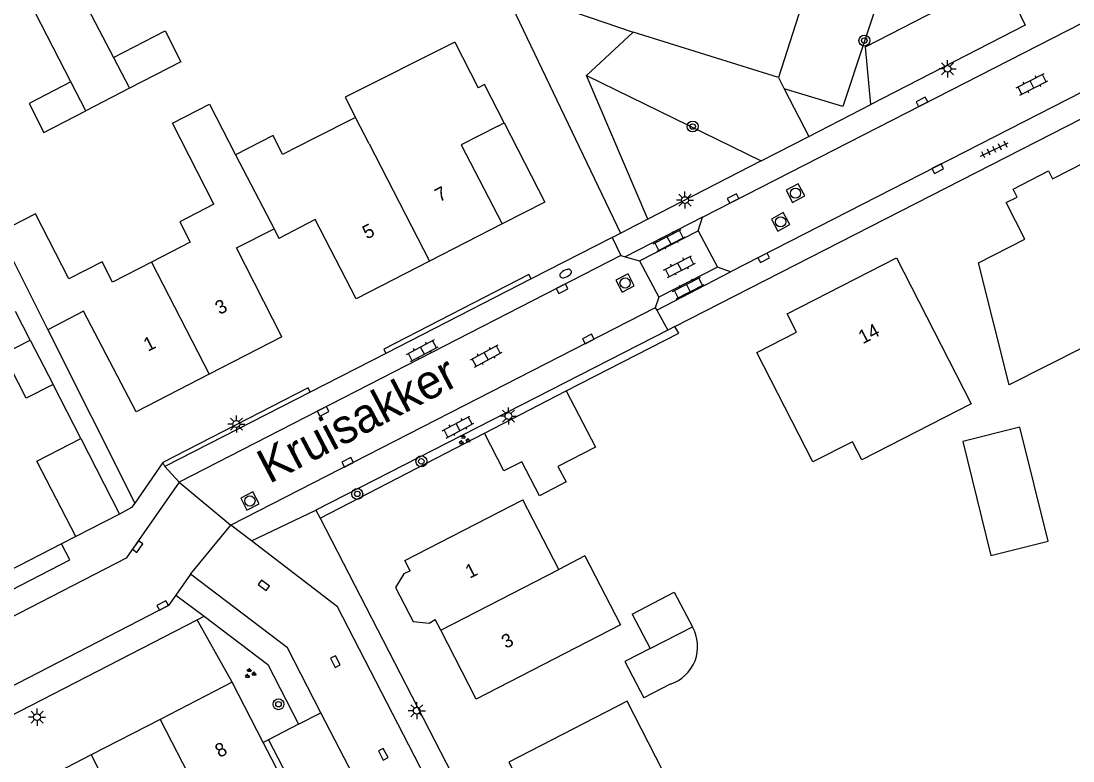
# Model space of a CAD drawing. Extents: x 137999 to 141000, y 397500 to 400501.
# Drawn here: x 138399.1 to 138476, y 400338.7 to 400392.8 of the extents above; entities that cross this region are included whole.
import ezdxf

# ---------------------------------------------------------------- set-up
doc = ezdxf.new("R2010")
doc.units = 0
for name, color, linetype in [('gg-afsc-erfafscheiding', 7, 'Continuous'), ('gg-afsc-hekwerk', 7, 'Continuous'), ('gg-afsc-muur', 7, 'Continuous'), ('gg-anno-huisnummerreeks BGT', 7, 'Continuous'), ('gg-anno-openbare ruimte label', 7, 'Continuous'), ('gg-bbg-bijgebouw', 7, 'Continuous'), ('gg-bbg-gedigitaliseerde bebouwing', 7, 'Continuous'), ('gg-bbg-gedigitaliseerde bijgebouw', 7, 'Continuous'), ('gg-bbg-hoofdgebouw', 7, 'Continuous'), ('gg-bbg-luifel en loopbrug', 7, 'Continuous'), ('gg-bbg-onder overbouw', 7, 'Continuous'), ('gg-bbg-pand overbouw', 7, 'Continuous'), ('gg-bbg-tussenscheiding', 7, 'Continuous'), ('gg-knt-verharding', 7, 'Continuous'), ('gg-knt-verharding nz', 7, 'Continuous'), ('gt-grn-groengrens', 7, 'Continuous'), ('gt-grn-weggrens', 7, 'Continuous'), ('gt-symb-boom', 7, 'Continuous'), ('gt-symb-brandkraan', 7, 'Continuous'), ('gt-symb-groenvak', 7, 'Continuous'), ('gt-symb-klinker verharding', 7, 'Continuous'), ('gt-symb-kolk', 7, 'Continuous'), ('gt-symb-lichtmast', 7, 'Continuous'), ('gt-symb-rioolschacht', 7, 'Continuous'), ('gt-symb-tegel verharding', 7, 'Continuous')]:
    doc.layers.add(name, color=color, linetype=linetype)

# ---------------------------------------------------------------- blocks, each defined once
blk = doc.blocks.new('gt0-KOLK')
at = {"layer": 'gt-symb-kolk'}
blk.add_lwpolyline([(0, 0), (0.375, 0), (0.375, 0.4), (-0.375, 0.4), (-0.375, 0), (0, 0)], dxfattribs=at)
blk = doc.blocks.new('gt0-LMAST')
at = {"layer": 'gt-symb-lichtmast'}
for p, q in [((-0.182, 0.173), (-0.447, 0.438)), ((-0.005, 0.246), (-0.005, 0.621)), ((0.172, 0.173), (0.437, 0.438)), ((-0.255, -0.004), (-0.63, -0.004)), ((-0.182, -0.181), (-0.447, -0.446)), ((-0.005, -0.254), (-0.005, -0.629)), ((0.437, -0.446), (0.172, -0.181)), ((0.245, -0.004), (0.62, -0.004))]:
    blk.add_line(p, q, dxfattribs=at)
blk.add_circle((-0.005, -0.004), 0.25, dxfattribs=at)
blk = doc.blocks.new('gt0-TEG1')
at = {"layer": 'gt-symb-tegel verharding'}
for p, q in [((-1.125, 0), (1.125, 0)), ((-0.9, -0.25), (-0.9, 0.25)), ((-0.45, -0.25), (-0.45, 0.25)), ((0, -0.25), (0, 0.25)), ((0.45, -0.25), (0.45, 0.25)), ((0.9, -0.25), (0.9, 0.25))]:
    blk.add_line(p, q, dxfattribs=at)
blk = doc.blocks.new('gt0-KL1')
at = {"layer": 'gt-symb-klinker verharding'}
for p, q in [((-1.15, 0.3), (1.15, 0.3)), ((-1, -0.3), (-1, 0.3)), ((-0.5, 0.3), (-0.5, 0.45)), ((0, -0.3), (0, 0.3)), ((0.5, 0.3), (0.5, 0.45)), ((1, -0.3), (1, 0.3)), ((-1.15, -0.3), (1.15, -0.3)), ((-0.5, -0.45), (-0.5, -0.3)), ((0.5, -0.45), (0.5, -0.3))]:
    blk.add_line(p, q, dxfattribs=at)
blk = doc.blocks.new('gt0-BOOM')
at = {"layer": 'gt-symb-boom'}
for radius in [0.4, 0.2]:
    blk.add_circle((0, 0), radius, dxfattribs=at)
blk = doc.blocks.new('gt0-RS')
at = {"layer": 'gt-symb-rioolschacht'}
blk.add_lwpolyline([(-0.5, -0.5), (0.5, -0.5), (0.5, 0.5), (-0.5, 0.5)], close=True, dxfattribs=at)
blk.add_circle((0, 0), 0.375, dxfattribs=at)
blk = doc.blocks.new('gt0-GRVAK')
at = {"layer": 'gt-symb-groenvak'}
for p, q in [((-0.11, 0.189), (-0.228, 0.24)), ((-0.182, 0.153), (0.088, 0.153)), ((-0.091, 0.211), (-0.156, 0.322)), ((-0.047, 0.214), (-0.047, 0.393)), ((-0.004, 0.211), (0.061, 0.322)), ((0.015, 0.189), (0.133, 0.24)), ((0.262, -0.052), (0.197, 0.059)), ((0.305, -0.049), (0.305, 0.13)), ((0.349, -0.052), (0.414, 0.059)), ((-0.245, -0.228), (-0.363, -0.177)), ((-0.318, -0.264), (-0.047, -0.264)), ((-0.226, -0.206), (-0.291, -0.095)), ((-0.183, -0.203), (-0.183, -0.024)), ((-0.139, -0.206), (-0.074, -0.095)), ((-0.12, -0.228), (-0.002, -0.177)), ((0.243, -0.074), (0.125, -0.023)), ((0.17, -0.11), (0.441, -0.11)), ((0.368, -0.074), (0.486, -0.023))]:
    blk.add_line(p, q, dxfattribs=at)
blk = doc.blocks.new('gt0-BR')
at = {"layer": 'gt-symb-brandkraan'}
for centre, radius, start, end in [((-0.244, 0), 0.206, 107.56694, 252.43307), ((0.599, -2.664), 3, 106.89205, 107.56694), ((0, -0.691), 0.938, 73.10799, 106.89205), ((-0.599, -2.664), 3, 72.43309, 73.10799), ((0.244, 0), 0.206, 287.56695, 72.43309), ((0.599, 2.664), 3, 252.43307, 253.10797), ((0, 0.691), 0.938, 253.10797, 286.89206), ((-0.599, 2.664), 3, 286.89206, 287.56695)]:
    blk.add_arc(centre, radius, start, end, dxfattribs=at)

msp = doc.modelspace()

# ---------------------------------------------------------------- linework, layer by layer
at = {"layer": 'gg-afsc-erfafscheiding'}
for p, q in [((138399.74, 400369.51), (138398.676, 400371.596)), ((138401.02, 400370.26), (138407.387, 400357.579)), ((138403.44, 400362.3), (138401.411, 400366.249)), ((138420.938, 400356.474), (138432.96, 400362.69)), ((138414.52, 400344.47), (138411.944, 400349.04))]:
    msp.add_line(p, q, dxfattribs=at)
msp.add_lwpolyline([(138438.93, 400365.79), (138447.172, 400370.022), (138446.88, 400370.49)], dxfattribs=at)
at = {"layer": 'gg-afsc-hekwerk'}
msp.add_lwpolyline([(138418.3, 400426.999), (138429.779, 400404.82), (138442.912, 400377.331)], dxfattribs=at)
at = {"layer": 'gg-afsc-muur'}
msp.add_line((138402.03, 400354.59), (138396.24, 400351.61), dxfattribs=at)
at = {"layer": 'gg-bbg-bijgebouw'}
for p, q in [((138432.96, 400362.69), (138438.93, 400365.79)), ((138403.44, 400362.3), (138406.26, 400356.78)), ((138406.26, 400356.78), (138403.07, 400355.14)), ((138443.768, 400349.46), (138445.072, 400346.933)), ((138445.072, 400346.933), (138443.239, 400345.988)), ((138443.239, 400345.988), (138444.624, 400343.332))]:
    msp.add_line(p, q, dxfattribs=at)
for points in [[(138438.93, 400365.79), (138441.08, 400361.67), (138438.34, 400360.25), (138438.93, 400359.13), (138436.98, 400358.1), (138435.69, 400360.61), (138434.37, 400359.94), (138432.96, 400362.69)], [(138403.07, 400355.14), (138400.23, 400360.66), (138403.44, 400362.3)]]:
    msp.add_lwpolyline(points, dxfattribs=at)
at = {"layer": 'gg-bbg-gedigitaliseerde bebouwing'}
for p, q in [((138423.53, 400385.787), (138420.49, 400384.26)), ((138397.44, 400377.39), (138401.02, 400370.26)), ((138438.398, 400352.729), (138435.77, 400357.83)), ((138440.296, 400353.719), (138438.398, 400352.729))]:
    msp.add_line(p, q, dxfattribs=at)
for points in [[(138430.798, 400391.292), (138422.786, 400387.269), (138423.53, 400385.787)], [(138413.18, 400379.44), (138410.143, 400385.368), (138412.856, 400386.757), (138414.75, 400383.06)], [(138420.49, 400384.26), (138418.19, 400383.08), (138417.52, 400384.48), (138414.75, 400383.06)], [(138413.18, 400379.44), (138410.69, 400378.16), (138411.45, 400376.67), (138408.609, 400375.212)], [(138408.609, 400375.212), (138405.76, 400373.75), (138405, 400375.23), (138402.57, 400373.99), (138400.12, 400378.74), (138397.44, 400377.39)]]:
    msp.add_lwpolyline(points, dxfattribs=at)
at = {"layer": 'gg-bbg-gedigitaliseerde bijgebouw'}
for p, q in [((138403.81, 400386.28), (138402.719, 400388.4)), ((138407.01, 400387.93), (138403.81, 400386.28)), ((138399.74, 400369.51), (138401.411, 400366.249)), ((138446.555, 400344.339), (138444.624, 400343.332))]:
    msp.add_line(p, q, dxfattribs=at)
for points in [[(138402.719, 400388.4), (138399.7, 400394.27), (138402.87, 400395.89), (138405.835, 400390.189)], [(138405.835, 400390.189), (138409.6, 400392.125), (138410.764, 400389.861), (138407.01, 400387.93)], [(138401.411, 400366.249), (138399.445, 400365.246), (138397.78, 400368.51), (138399.74, 400369.51)], [(138472.122, 400363.138), (138467.958, 400362.097), (138470.008, 400353.755), (138474.185, 400354.804), (138472.122, 400363.138)], [(138443.768, 400349.46), (138446.845, 400351.065), (138448.17, 400348.523)]]:
    msp.add_lwpolyline(points, dxfattribs=at)
msp.add_arc((138445.677, 400347.081), 2.88, 287.74757, 30.03982, dxfattribs=at)
at = {"layer": 'gg-bbg-hoofdgebouw'}
for p, q in [((138430.798, 400391.292), (138432.504, 400387.963)), ((138434.25, 400378), (138428.937, 400375.271)), ((138417.582, 400377.648), (138417.93, 400376.95)), ((138418.15, 400369.74), (138412.821, 400367.003)), ((138440.296, 400353.719), (138442.922, 400348.67)), ((138429.765, 400348.272), (138429.356, 400349.067)), ((138414.52, 400344.47), (138409.252, 400341.758)), ((138416.787, 400340.067), (138414.52, 400344.47)), ((138409.252, 400341.758), (138404.209, 400339.162)), ((138418.65, 400336.45), (138416.787, 400340.067)), ((138404.209, 400339.162), (138399.162, 400336.564))]:
    msp.add_line(p, q, dxfattribs=at)
for points in [[(138434.394, 400385.392), (138432.955, 400388.194), (138432.504, 400387.963)], [(138476.742, 400368.973), (138471.34, 400366.224), (138469.096, 400375.162), (138472.488, 400376.897), (138471.122, 400379.568), (138471.919, 400379.973), (138471.622, 400380.551), (138474.209, 400381.882), (138474.498, 400381.298), (138479.133, 400383.664), (138480.541, 400380.903), (138481.431, 400381.359), (138483.49, 400377.345), (138482.18, 400376.679), (138484.156, 400372.747)], [(138428.937, 400375.271), (138423.58, 400372.52), (138420.59, 400378.32), (138417.93, 400376.95)], [(138418.15, 400369.74), (138414.84, 400376.258), (138417.582, 400377.648)], [(138452.886, 400368.609), (138455.776, 400370.086), (138455.094, 400371.422), (138463.108, 400375.518), (138468.568, 400364.832), (138460.553, 400360.737), (138459.872, 400362.07), (138456.983, 400360.593), (138452.886, 400368.609)], [(138412.821, 400367.003), (138407.48, 400364.26), (138403.64, 400371.63), (138401.02, 400370.26)], [(138427.523, 400352.627), (138427.13, 400353.39), (138435.77, 400357.83)], [(138427.523, 400352.627), (138427.058, 400352.404), (138426.463, 400351.396), (138427.752, 400348.909), (138428.931, 400348.803), (138429.356, 400349.067)], [(138442.922, 400348.67), (138432.36, 400343.23), (138429.765, 400348.272)], [(138446.013, 400338.002), (138443.392, 400343.091), (138434.74, 400338.63), (138437.358, 400333.534)]]:
    msp.add_lwpolyline(points, dxfattribs=at)
at = {"layer": 'gg-bbg-luifel en loopbrug'}
msp.add_lwpolyline([(138402.719, 400388.4), (138399.659, 400386.826), (138400.75, 400384.706), (138403.81, 400386.28)], dxfattribs=at)
at = {"layer": 'gg-bbg-onder overbouw'}
msp.add_line((138433.94, 400385.16), (138434.394, 400385.392), dxfattribs=at)
msp.add_lwpolyline([(138433.94, 400385.16), (138431.27, 400383.79), (138434.25, 400378)], dxfattribs=at)
at = {"layer": 'gg-bbg-pand overbouw'}
msp.add_lwpolyline([(138434.394, 400385.392), (138437.368, 400379.601), (138434.25, 400378)], dxfattribs=at)
at = {"layer": 'gg-bbg-tussenscheiding'}
for p, q in [((138405.835, 400390.189), (138407.01, 400387.93)), ((138424.528, 400383.864), (138423.53, 400385.787)), ((138424.528, 400383.864), (138428.937, 400375.271)), ((138414.75, 400383.06), (138417.582, 400377.648)), ((138408.609, 400375.212), (138412.821, 400367.003)), ((138429.765, 400348.272), (138438.398, 400352.729)), ((138445.072, 400346.933), (138448.17, 400348.523)), ((138409.252, 400341.758), (138413.364, 400333.742)), ((138404.209, 400339.162), (138408.321, 400331.158))]:
    msp.add_line(p, q, dxfattribs=at)
at = {"layer": 'gg-knt-verharding'}
for p, q in [((138448.903, 400378.499), (138480.39, 400394.6)), ((138482.432, 400390.622), (138450.965, 400374.499)), ((138446.88, 400370.49), (138484.761, 400389.867)), ((138456.679, 400384.404), (138461.211, 400386.733)), ((138453.21, 400382.622), (138456.679, 400384.404)), ((138453.21, 400382.622), (138444.9, 400378.352)), ((138448.903, 400378.499), (138443.265, 400375.592)), ((138448.601, 400377.494), (138448.903, 400378.499)), ((138444.9, 400378.352), (138443.3, 400377.53)), ((138442.305, 400377.02), (138436.38, 400373.984)), ((138442.305, 400377.02), (138442.912, 400377.331)), ((138442.305, 400377.02), (138442.927, 400375.699)), ((138442.912, 400377.331), (138443.3, 400377.53)), ((138444.313, 400375.298), (138448.601, 400377.494)), ((138448.601, 400377.494), (138450.011, 400374.833)), ((138442.927, 400375.699), (138410.63, 400359.11)), ((138442.927, 400375.699), (138443.265, 400375.592)), ((138443.265, 400375.592), (138444.313, 400375.298)), ((138444.313, 400375.298), (138445.712, 400372.654)), ((138450.011, 400374.833), (138445.712, 400372.654)), ((138450.965, 400374.499), (138450.011, 400374.833)), ((138436.38, 400373.984), (138425.748, 400368.535)), ((138445.57, 400371.685), (138450.965, 400374.499)), ((138445.712, 400372.654), (138445.449, 400371.857)), ((138445.449, 400371.857), (138414.42, 400355.96)), ((138445.449, 400371.857), (138445.57, 400371.685)), ((138445.57, 400371.685), (138446.366, 400370.227)), ((138446.366, 400370.227), (138420.63, 400357.07)), ((138446.88, 400370.49), (138446.366, 400370.227)), ((138425.748, 400368.535), (138420.227, 400365.706)), ((138420.227, 400365.706), (138409.58, 400360.25)), ((138409.44, 400360.56), (138407.387, 400357.579)), ((138409.58, 400360.25), (138409.44, 400360.56)), ((138420.63, 400357.07), (138420.938, 400356.474)), ((138420.938, 400356.474), (138455.4, 400289.68)), ((138415.921, 400354.808), (138414.42, 400355.96)), ((138403.07, 400355.14), (138402.03, 400354.59)), ((138411.47, 400352.39), (138410.383, 400350.84)), ((138411.944, 400349.04), (138412.47, 400349.31)), ((138391.449, 400338.513), (138411.944, 400349.04)), ((138419.37, 400341.4), (138417.18, 400340.27)), ((138417.18, 400340.27), (138422.547, 400329.893))]:
    msp.add_line(p, q, dxfattribs=at)
for points in [[(138470.796, 400396.099), (138472.509, 400392.538), (138461.211, 400386.733)], [(138410.63, 400359.11), (138406.77, 400353.55), (138380.927, 400340.24)], [(138407.387, 400357.579), (138407.16, 400357.25), (138406.26, 400356.78)], [(138453.922, 400288.457), (138422.21, 400349.98), (138415.921, 400354.808)], [(138384.429, 400344.541), (138384.64, 400344.13), (138402.65, 400353.42), (138402.03, 400354.59)], [(138421.007, 400342.244), (138418.55, 400347), (138411.47, 400352.39)], [(138410.383, 400350.84), (138409.85, 400350.08), (138379.68, 400334.51), (138376.665, 400329.541)], [(138412.47, 400349.31), (138417.11, 400345.77), (138419.37, 400341.4)]]:
    msp.add_lwpolyline(points, dxfattribs=at)
at = {"layer": 'gg-knt-verharding nz'}
for p in [(138419.37, 400341.4), (138426.37, 400331.862)]:
    msp.add_line(p, (138421.007, 400342.244), dxfattribs=at)
at = {"layer": 'gt-grn-groengrens'}
for p, q in [((138460.399, 400407.134), (138454.464, 400388.713)), ((138443.838, 400392.034), (138440.43, 400388.872)), ((138454.464, 400388.713), (138443.838, 400392.034)), ((138444.9, 400378.352), (138440.43, 400388.872)), ((138440.43, 400388.872), (138453.21, 400382.622)), ((138454.464, 400388.713), (138454.882, 400387.901)), ((138454.882, 400387.901), (138456.679, 400384.404)), ((138417.18, 400340.27), (138416.787, 400340.067))]:
    msp.add_line(p, q, dxfattribs=at)
for points in [[(138469.896, 400398.544), (138463.912, 400400.885), (138459.175, 400386.591), (138454.882, 400387.901)], [(138461.211, 400386.733), (138460.841, 400390.965), (138470.796, 400396.099)], [(138439.625, 400393.467), (138443.838, 400392.034)], [(138436.38, 400373.984), (138436.217, 400374.301), (138425.593, 400368.838), (138425.748, 400368.535)], [(138420.227, 400365.706), (138420.064, 400366.024), (138409.44, 400360.56)]]:
    msp.add_lwpolyline(points, dxfattribs=at)
at = {"layer": 'gt-grn-weggrens'}
for p, q in [((138409.58, 400360.25), (138410.63, 400359.11)), ((138410.63, 400359.11), (138414.42, 400355.96)), ((138415.921, 400354.808), (138420.63, 400357.07)), ((138411.47, 400352.39), (138414.42, 400355.96)), ((138410.383, 400350.84), (138412.47, 400349.31))]:
    msp.add_line(p, q, dxfattribs=at)

# ---------------------------------------------------------------- block references
at = {"layer": 'gt-symb-boom'}
for p in [(138460.75, 400391.422), (138448.188, 400385.131), (138428.351, 400360.637), (138423.662, 400358.254), (138417.9, 400342.867)]:
    msp.add_blockref('gt0-BOOM', p, dxfattribs=at)
at = {"layer": 'gt-symb-brandkraan', "rotation": 27.17973421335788}
msp.add_blockref('gt0-BR', (138438.9, 400374.374), dxfattribs=at)
at = {"layer": 'gt-symb-groenvak'}
for p in [(138431.467, 400362.209), (138415.815, 400345.12)]:
    msp.add_blockref('gt0-GRVAK', p, dxfattribs=at)
at = {"layer": 'gt-symb-klinker verharding'}
for p, rotation in [((138473.013, 400388.209), 27.077751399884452), ((138446.474, 400376.796), 27.12876606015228), ((138447.227, 400374.888), 27.128766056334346), ((138447.878, 400373.326), 27.12876605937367), ((138428.427, 400368.733), 27.974729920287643), ((138433.097, 400368.339), 28.487007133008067), ((138431.03, 400363.146), 27.974729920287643)]:
    msp.add_blockref('gt0-KL1', p, dxfattribs=dict(at, rotation=rotation))
at = {"layer": 'gt-symb-kolk'}
for p, rotation in [((138465.044, 400386.761), 27.12876605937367), ((138466.019, 400382.223), -152.82026578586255), ((138451.233, 400379.686), 27.00065470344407), ((138453.296, 400375.698), -152.87123393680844), ((138438.735, 400373.095), 27.20591683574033), ((138440.651, 400369.404), 27.20591684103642), ((138421.253, 400364.117), 27.20591683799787), ((138423.051, 400360.383), 27.205916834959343), ((138407.765, 400354.282), 55.22870835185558), ((138416.709, 400351.406), -37.282255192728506), ((138409.519, 400349.909), 27.307780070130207), ((138421.882, 400345.892), -62.743128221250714), ((138425.383, 400339.114), -62.743128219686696)]:
    msp.add_blockref('gt0-KOLK', p, dxfattribs=dict(at, rotation=rotation))
at = {"layer": 'gt-symb-lichtmast'}
for p in [(138466.838, 400389.357), (138447.633, 400379.753), (138414.827, 400363.367), (138434.723, 400363.951), (138400.247, 400341.922), (138428.02, 400342.394)]:
    msp.add_blockref('gt0-LMAST', p, dxfattribs=at)
at = {"layer": 'gt-symb-rioolschacht'}
for p, rotation in [((138455.71, 400380.257), -152.153377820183), ((138454.625, 400378.159), -150.9231364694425), ((138443.248, 400373.683), 27.20591683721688), ((138415.808, 400357.736), 27.205916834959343)]:
    msp.add_blockref('gt0-RS', p, dxfattribs=dict(at, rotation=rotation))
at = {"layer": 'gt-symb-tegel verharding', "rotation": 25.35981194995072}
msp.add_blockref('gt0-TEG1', (138470.26, 400383.446), dxfattribs=at)

# ---------------------------------------------------------------- texts
at = {"layer": 'gg-anno-huisnummerreeks BGT'}
for s, rotation, p in [('7', 27.2, (138429.665, 400379.579)), ('5', 27.2, (138424.366, 400376.858)), ('3', 27.2, (138413.593, 400371.334)), ('14', 27.1, (138460.636, 400369.2)), ('1', 27.2, (138408.352, 400368.642)), ('1', 27.2, (138431.887, 400352.039)), ('3', 27.3, (138434.53, 400346.907)), ('8', 27.3, (138413.581, 400338.926))]:
    msp.add_text(s, height=1, rotation=rotation, dxfattribs=at).set_placement(p)
at = {"layer": 'gg-anno-openbare ruimte label'}
msp.add_text('Kruisakker', height=2.5, rotation=27.6, dxfattribs=at).set_placement((138417.22, 400358.963))

doc.saveas('drawing.dxf')
